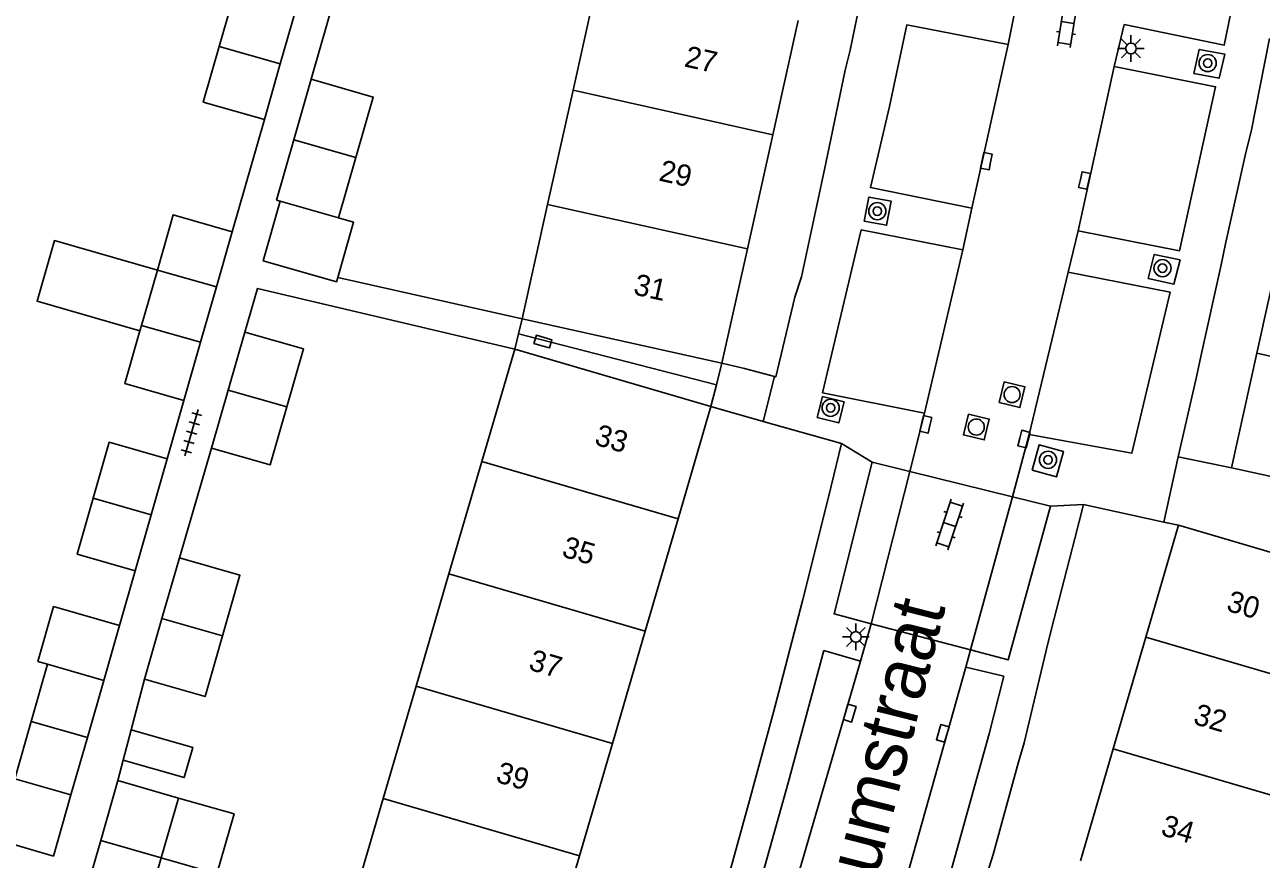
# Model space of a CAD drawing. Extents: x 128000 to 131008, y 398996 to 402500.
# Drawn here: x 128381.4 to 128439.2, y 400154.9 to 400193.9 of the extents above; entities that cross this region are included whole.
import ezdxf

# ---------------------------------------------------------------- set-up
doc = ezdxf.new("R2010")
doc.units = 0
for name, color, linetype in [('gg-afsc-erfafscheiding', 7, 'Continuous'), ('gg-afsc-muur', 7, 'Continuous'), ('gg-anno-huisnummerreeks BGT', 7, 'Continuous'), ('gg-anno-openbare ruimte label', 7, 'Continuous'), ('gg-bbg-gedigitaliseerde bijgebouw', 7, 'Continuous'), ('gg-bbg-hoofdgebouw', 7, 'Continuous'), ('gg-bbg-luifel en loopbrug', 7, 'Continuous'), ('gg-bbg-onder overbouw', 7, 'Continuous'), ('gg-bbg-pand overbouw', 7, 'Continuous'), ('gg-bbg-tussenscheiding', 7, 'Continuous'), ('gg-bbg-tussenscheiding niveau 01', 7, 'Continuous'), ('gg-knt-verharding', 7, 'Continuous'), ('gg-knt-verharding nz', 7, 'Continuous'), ('gt-grn-weggrens', 7, 'Continuous'), ('gt-symb-boom', 7, 'Continuous'), ('gt-symb-klinker verharding', 7, 'Continuous'), ('gt-symb-kolk', 7, 'Continuous'), ('gt-symb-lichtmast', 7, 'Continuous'), ('gt-symb-rioolschacht', 7, 'Continuous'), ('gt-symb-tegel verharding', 7, 'Continuous')]:
    doc.layers.add(name, color=color, linetype=linetype)

# ---------------------------------------------------------------- blocks, each defined once
blk = doc.blocks.new('gt0-KL1')
at = {"layer": 'gt-symb-klinker verharding'}
for p, q in [((-1.15, 0.3), (1.15, 0.3)), ((-1, -0.3), (-1, 0.3)), ((-0.5, 0.3), (-0.5, 0.45)), ((0, -0.3), (0, 0.3)), ((0.5, 0.3), (0.5, 0.45)), ((1, -0.3), (1, 0.3)), ((-1.15, -0.3), (1.15, -0.3)), ((-0.5, -0.45), (-0.5, -0.3)), ((0.5, -0.45), (0.5, -0.3))]:
    blk.add_line(p, q, dxfattribs=at)
blk = doc.blocks.new('gt0-KOLK')
at = {"layer": 'gt-symb-kolk'}
blk.add_lwpolyline([(0, 0), (0.375, 0), (0.375, 0.4), (-0.375, 0.4), (-0.375, 0), (0, 0)], dxfattribs=at)
blk = doc.blocks.new('gt0-LMAST')
at = {"layer": 'gt-symb-lichtmast'}
for p, q in [((-0.005, 0.246), (-0.005, 0.621)), ((-0.182, 0.173), (-0.447, 0.438)), ((0.172, 0.173), (0.437, 0.438)), ((-0.255, -0.004), (-0.63, -0.004)), ((-0.182, -0.181), (-0.447, -0.446)), ((-0.005, -0.254), (-0.005, -0.629)), ((0.437, -0.446), (0.172, -0.181)), ((0.245, -0.004), (0.62, -0.004))]:
    blk.add_line(p, q, dxfattribs=at)
blk.add_circle((-0.005, -0.004), 0.25, dxfattribs=at)
blk = doc.blocks.new('gt0-BOOM')
at = {"layer": 'gt-symb-boom'}
for radius in [0.4, 0.2]:
    blk.add_circle((0, 0), radius, dxfattribs=at)
blk = doc.blocks.new('gt0-RS')
at = {"layer": 'gt-symb-rioolschacht'}
blk.add_lwpolyline([(-0.5, -0.5), (0.5, -0.5), (0.5, 0.5), (-0.5, 0.5)], close=True, dxfattribs=at)
blk.add_circle((0, 0), 0.375, dxfattribs=at)
blk = doc.blocks.new('gt0-TEG1')
at = {"layer": 'gt-symb-tegel verharding'}
for p, q in [((-1.125, 0), (1.125, 0)), ((-0.9, -0.25), (-0.9, 0.25)), ((-0.45, -0.25), (-0.45, 0.25)), ((0, -0.25), (0, 0.25)), ((0.45, -0.25), (0.45, 0.25)), ((0.9, -0.25), (0.9, 0.25))]:
    blk.add_line(p, q, dxfattribs=at)

msp = doc.modelspace()

# ---------------------------------------------------------------- linework, layer by layer
at = {"layer": 'gg-afsc-erfafscheiding'}
for p, q in [((128396.191, 400196.288), (128394.765, 400191.308)), ((128392.572, 400189.427), (128391.069, 400184.182)), ((128404.625, 400180.118), (128396.004, 400182.037)), ((128388.81, 400176.292), (128388.029, 400173.568)), ((128388.597, 400168.941), (128390.1, 400174.067)), ((128386.531, 400168.337), (128385.798, 400165.776)), ((128386.348, 400160.901), (128386.975, 400163.275)), ((128385.721, 400158.527), (128385.974, 400159.487)), ((128383.532, 400157.864), (128382.709, 400154.992))]:
    msp.add_line(p, q, dxfattribs=at)
msp.add_lwpolyline([(128404.274, 400178.694), (128392.252, 400181.534), (128391.653, 400179.49)], dxfattribs=at)
at = {"layer": 'gg-afsc-muur'}
for p, q in [((128419.96, 400192.671), (128420.838, 400197.022)), ((128439.556, 400193.219), (128438.705, 400188.873)), ((128418.827, 400187.393), (128419.729, 400191.737)), ((128438.448, 400187.892), (128437.511, 400183.612)), ((128417.682, 400182.073), (128418.616, 400186.432)), ((128437.294, 400182.638), (128436.35, 400178.352)), ((128415.014, 400177.785), (128416.421, 400177.41)), ((128436.148, 400177.404), (128435.288, 400173.664)), ((128415.893, 400175.307), (128413.45, 400176.011)), ((128419.547, 400174.286), (128415.893, 400175.307)), ((128435.288, 400173.664), (128437.79, 400173.151)), ((128418.023, 400168.103), (128419.069, 400172.293)), ((128434.616, 400170.612), (128430.869, 400171.437)), ((128435.3, 400170.461), (128434.616, 400170.612)), ((128430.465, 400169.838), (128429.354, 400165.557)), ((128416.624, 400162.675), (128417.744, 400166.987)), ((128429.126, 400164.613), (128428.09, 400160.289)), ((128415.212, 400157.433), (128416.373, 400161.72)), ((128427.817, 400159.349), (128426.648, 400155.081)), ((128368.815, 400159.106), (128382.709, 400154.992)), ((128413.741, 400152.16), (128414.917, 400156.412))]:
    msp.add_line(p, q, dxfattribs=at)
msp.add_lwpolyline([(128416.421, 400177.41), (128416.477, 400177.395), (128417.367, 400181.119)], dxfattribs=at)
at = {"layer": 'gg-bbg-gedigitaliseerde bijgebouw'}
for p, q in [((128393.316, 400192.025), (128394.06, 400194.622)), ((128392.572, 400189.427), (128393.316, 400192.025)), ((128393.956, 400188.482), (128394.765, 400191.308)), ((128393.146, 400185.655), (128393.956, 400188.482)), ((128396.043, 400184.826), (128396.852, 400187.652)), ((128393.146, 400185.655), (128393.314, 400185.607)), ((128393.314, 400185.607), (128396.043, 400184.826)), ((128390.329, 400181.599), (128391.069, 400184.182)), ((128386.831, 400179.806), (128387.57, 400182.389)), ((128389.59, 400179.016), (128390.329, 400181.599)), ((128386.831, 400179.806), (128389.59, 400179.016)), ((128391.653, 400179.49), (128390.877, 400176.779)), ((128390.877, 400176.779), (128390.1, 400174.067)), ((128388.029, 400173.568), (128387.28, 400170.952)), ((128387.28, 400170.952), (128386.531, 400168.337)), ((128387.786, 400166.108), (128388.597, 400168.941)), ((128386.975, 400163.275), (128387.786, 400166.108)), ((128381.674, 400161.29), (128382.44, 400163.965)), ((128382.44, 400163.965), (128385.064, 400163.214)), ((128384.298, 400160.539), (128385.064, 400163.214)), ((128383.532, 400157.864), (128384.298, 400160.539)), ((128385.974, 400159.487), (128386.348, 400160.901)), ((128384.92, 400155.731), (128385.721, 400158.527)), ((128388.553, 400157.715), (128385.721, 400158.527)), ((128384.12, 400152.936), (128384.92, 400155.731))]:
    msp.add_line(p, q, dxfattribs=at)
for points in [[(128394.06, 400194.622), (128391.206, 400195.44), (128390.462, 400192.842)], [(128392.572, 400189.427), (128389.718, 400190.244), (128390.462, 400192.842)], [(128394.765, 400191.308), (128397.662, 400190.479), (128396.852, 400187.652)], [(128391.069, 400184.182), (128388.31, 400184.972), (128387.57, 400182.389)], [(128393.625, 400175.991), (128394.402, 400178.703), (128391.653, 400179.49)], [(128393.625, 400175.991), (128392.849, 400173.28), (128390.1, 400174.067)], [(128388.029, 400173.568), (128385.319, 400174.344), (128384.57, 400171.729)], [(128386.531, 400168.337), (128383.821, 400169.113), (128384.57, 400171.729)], [(128390.619, 400165.297), (128391.43, 400168.129), (128388.597, 400168.941)], [(128386.975, 400163.275), (128389.808, 400162.464), (128390.619, 400165.297)], [(128381.674, 400161.29), (128380.908, 400158.616), (128383.532, 400157.864)], [(128386.348, 400160.901), (128389.229, 400160.076), (128388.826, 400158.67), (128385.974, 400159.487)], [(128388.553, 400157.715), (128391.154, 400156.97), (128390.354, 400154.175), (128387.753, 400154.92)], [(128387.753, 400154.92), (128386.952, 400152.125), (128384.12, 400152.936)]]:
    msp.add_lwpolyline(points, dxfattribs=at)
at = {"layer": 'gg-bbg-hoofdgebouw'}
for p, q in [((128408.195, 400196.135), (128407.005, 400190.797)), ((128417.53, 400194.054), (128416.34, 400188.716)), ((128407.005, 400190.797), (128405.815, 400185.459)), ((128416.34, 400188.716), (128415.15, 400183.378)), ((128405.815, 400185.459), (128404.625, 400180.118)), ((128438.972, 400178.501), (128440.155, 400183.85)), ((128415.15, 400183.378), (128413.96, 400178.04)), ((128402.738, 400173.446), (128404.274, 400178.694)), ((128437.79, 400173.151), (128438.972, 400178.501)), ((128413.45, 400176.011), (128411.914, 400170.76)), ((128401.201, 400168.196), (128402.738, 400173.446)), ((128447.121, 400171.077), (128437.79, 400173.151)), ((128411.914, 400170.76), (128410.377, 400165.51)), ((128433.774, 400165.235), (128435.3, 400170.461)), ((128435.3, 400170.461), (128444.468, 400167.783)), ((128399.664, 400162.946), (128401.201, 400168.196)), ((128410.377, 400165.51), (128408.841, 400160.26)), ((128432.247, 400160.01), (128433.774, 400165.235)), ((128398.127, 400157.696), (128399.664, 400162.946)), ((128408.841, 400160.26), (128407.305, 400155.01)), ((128430.721, 400154.785), (128432.247, 400160.01)), ((128396.591, 400152.447), (128398.127, 400157.696)), ((128407.305, 400155.01), (128405.769, 400149.76))]:
    msp.add_line(p, q, dxfattribs=at)
at = {"layer": 'gg-bbg-luifel en loopbrug'}
for p, q in [((128386.831, 400179.806), (128386.757, 400179.549)), ((128389.59, 400179.016), (128388.81, 400176.292)), ((128385.798, 400165.776), (128385.064, 400163.214))]:
    msp.add_line(p, q, dxfattribs=at)
for points in [[(128396.004, 400182.037), (128395.949, 400181.846), (128392.518, 400182.829), (128393.314, 400185.607)], [(128396.043, 400184.826), (128396.745, 400184.625), (128396.004, 400182.037)], [(128387.57, 400182.389), (128382.756, 400183.769), (128381.943, 400180.929), (128386.757, 400179.549)], [(128386.757, 400179.549), (128386.051, 400177.083), (128388.81, 400176.292)], [(128385.798, 400165.776), (128382.716, 400166.659), (128381.982, 400164.096), (128382.44, 400163.965)]]:
    msp.add_lwpolyline(points, dxfattribs=at)
at = {"layer": 'gg-bbg-onder overbouw'}
for p, q in [((128404.625, 400180.118), (128413.96, 400178.04)), ((128413.45, 400176.011), (128404.274, 400178.694))]:
    msp.add_line(p, q, dxfattribs=at)
at = {"layer": 'gg-bbg-pand overbouw'}
for p, q in [((128404.45, 400179.406), (128404.625, 400180.118)), ((128404.274, 400178.694), (128404.45, 400179.406)), ((128413.705, 400177.026), (128413.96, 400178.04)), ((128413.45, 400176.011), (128413.705, 400177.026))]:
    msp.add_line(p, q, dxfattribs=at)
at = {"layer": 'gg-bbg-tussenscheiding'}
for p, q in [((128393.316, 400192.025), (128390.462, 400192.842)), ((128416.34, 400188.716), (128407.005, 400190.797)), ((128393.956, 400188.482), (128396.852, 400187.652)), ((128415.15, 400183.378), (128405.815, 400185.459)), ((128390.329, 400181.599), (128387.57, 400182.389)), ((128438.972, 400178.501), (128448.31, 400176.425)), ((128390.877, 400176.779), (128393.625, 400175.991)), ((128411.914, 400170.76), (128402.738, 400173.446)), ((128387.28, 400170.952), (128384.57, 400171.729)), ((128410.377, 400165.51), (128401.201, 400168.196)), ((128387.786, 400166.108), (128390.619, 400165.297)), ((128433.774, 400165.235), (128442.944, 400162.557)), ((128408.841, 400160.26), (128399.664, 400162.946)), ((128384.298, 400160.539), (128381.674, 400161.29)), ((128432.247, 400160.01), (128441.421, 400157.331)), ((128387.753, 400154.92), (128388.553, 400157.715)), ((128407.305, 400155.01), (128398.127, 400157.696)), ((128384.92, 400155.731), (128387.753, 400154.92))]:
    msp.add_line(p, q, dxfattribs=at)
at = {"layer": 'gg-bbg-tussenscheiding niveau 01'}
msp.add_line((128404.45, 400179.406), (128413.705, 400177.026), dxfattribs=at)
at = {"layer": 'gg-knt-verharding'}
for p, q in [((128427.337, 400192.931), (128427.736, 400194.882)), ((128432.762, 400193.863), (128432.293, 400191.902)), ((128419.729, 400191.737), (128419.96, 400192.671)), ((128438.705, 400188.873), (128438.448, 400187.892)), ((128418.616, 400186.432), (128418.827, 400187.393)), ((128425.219, 400183.33), (128425.651, 400185.283)), ((128430.61, 400184.226), (128430.15, 400182.298)), ((128437.511, 400183.612), (128437.294, 400182.638)), ((128417.367, 400181.119), (128417.682, 400182.073)), ((128415.014, 400177.785), (128413.96, 400178.04)), ((128436.35, 400178.352), (128436.148, 400177.404)), ((128415.893, 400175.307), (128416.421, 400177.41)), ((128423.43, 400175.709), (128422.741, 400172.977)), ((128427.553, 400171.793), (128428.319, 400174.702)), ((128419.069, 400172.293), (128419.547, 400174.286)), ((128422.741, 400172.977), (128420.946, 400165.86)), ((128427.553, 400171.793), (128422.741, 400172.977)), ((128425.587, 400164.634), (128427.553, 400171.793)), ((128430.869, 400171.437), (128430.465, 400169.838)), ((128417.744, 400166.987), (128418.023, 400168.103)), ((128420.946, 400165.86), (128420.444, 400164.118)), ((128420.946, 400165.86), (128425.587, 400164.634)), ((128429.354, 400165.557), (128429.126, 400164.613)), ((128425.367, 400163.836), (128425.587, 400164.634)), ((128416.373, 400161.72), (128416.624, 400162.675)), ((128428.09, 400160.289), (128427.817, 400159.349)), ((128414.917, 400156.412), (128415.212, 400157.433)), ((128426.648, 400155.081), (128426.343, 400154.145))]:
    msp.add_line(p, q, dxfattribs=at)
for points in [[(128434.325, 400201.528), (128439.009, 400200.549), (128437.448, 400192.898), (128432.762, 400193.863)], [(128425.651, 400185.283), (128420.902, 400186.249), (128421.794, 400190.04), (128422.603, 400193.85), (128427.337, 400192.931)], [(128436.019, 400191.574), (128436.279, 400192.706), (128437.465, 400192.485), (128437.205, 400191.353), (128436.019, 400191.574)], [(128432.293, 400191.902), (128437.039, 400190.96), (128435.36, 400183.295), (128430.61, 400184.226)], [(128420.613, 400184.669), (128421.656, 400184.483), (128421.873, 400185.618), (128420.83, 400185.804), (128420.613, 400184.669)], [(128425.219, 400183.33), (128420.473, 400184.268), (128418.669, 400176.658), (128423.43, 400175.709)], [(128433.887, 400181.989), (128434.172, 400183.125), (128435.381, 400182.869), (128435.095, 400181.733), (128433.887, 400181.989)], [(128430.15, 400182.298), (128434.923, 400181.355), (128433.126, 400173.834), (128428.319, 400174.702)], [(128418.411, 400175.499), (128419.424, 400175.248), (128419.681, 400176.228), (128418.668, 400176.479), (128418.411, 400175.499)], [(128428.47, 400173.036), (128429.604, 400172.726), (128429.924, 400173.918), (128428.789, 400174.228), (128428.47, 400173.036)], [(128420.444, 400164.118), (128418.729, 400164.609), (128417.066, 400158.428), (128414.621, 400149.742), (128412.065, 400141.09), (128408.936, 400131.172), (128410.671, 400130.631)], [(128425.367, 400163.836), (128427.134, 400163.409), (128426.459, 400160.712), (128422.122, 400145.146), (128420.764, 400140.773), (128419.02, 400141.305)]]:
    msp.add_lwpolyline(points, dxfattribs=at)
at = {"layer": 'gg-knt-verharding nz'}
for p, q in [((128427.337, 400192.931), (128425.651, 400185.283)), ((128432.293, 400191.902), (128430.61, 400184.226)), ((128425.219, 400183.33), (128423.43, 400175.709)), ((128430.15, 400182.298), (128428.319, 400174.702)), ((128420.993, 400173.408), (128422.741, 400172.977)), ((128429.32, 400171.358), (128427.553, 400171.793)), ((128420.444, 400164.118), (128410.671, 400130.631)), ((128425.367, 400163.836), (128419.02, 400141.305))]:
    msp.add_line(p, q, dxfattribs=at)
for points in [[(128420.946, 400165.86), (128419.205, 400166.32), (128420.993, 400173.408)], [(128425.587, 400164.634), (128427.346, 400164.169), (128429.32, 400171.358)]]:
    msp.add_lwpolyline(points, dxfattribs=at)
at = {"layer": 'gt-grn-weggrens'}
for p, q in [((128419.547, 400174.286), (128420.993, 400173.408)), ((128434.616, 400170.612), (128435.288, 400173.664)), ((128429.32, 400171.358), (128430.869, 400171.437))]:
    msp.add_line(p, q, dxfattribs=at)

# ---------------------------------------------------------------- block references
at = {"layer": 'gt-symb-boom'}
for p in [(128436.672, 400192.064), (128421.227, 400185.144), (128434.558, 400182.481), (128419.045, 400175.954), (128429.208, 400173.521)]:
    msp.add_blockref('gt0-BOOM', p, dxfattribs=at)
at = {"layer": 'gt-symb-klinker verharding'}
for p, rotation in [((128430.122, 400193.968), 81.1405706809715), ((128424.603, 400170.496), 71.69193184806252)]:
    msp.add_blockref('gt0-KL1', p, dxfattribs=dict(at, rotation=rotation))
at = {"layer": 'gt-symb-kolk'}
for p, rotation in [((128426.525, 400187.44), 78.28547478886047), ((128430.718, 400186.62), -102.47907180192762), ((128405.536, 400178.856), -16.315193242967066), ((128423.685, 400175.13), 76.40843956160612), ((128427.885, 400174.54), -104.2447424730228), ((128420.129, 400161.626), 73.68480675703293), ((128424.48, 400160.684), 73.68480675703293)]:
    msp.add_blockref('gt0-KOLK', p, dxfattribs=dict(at, rotation=rotation))
at = {"layer": 'gt-symb-lichtmast'}
for p in [(128433.088, 400192.75), (128420.227, 400165.247)]:
    msp.add_blockref('gt0-LMAST', p, dxfattribs=at)
at = {"layer": 'gt-symb-rioolschacht', "rotation": -103.59156043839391}
for p in [(128427.527, 400176.57), (128425.854, 400175.054)]:
    msp.add_blockref('gt0-RS', p, dxfattribs=at)
at = {"layer": 'gt-symb-tegel verharding', "rotation": 73.97589034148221}
msp.add_blockref('gt0-TEG1', (128389.167, 400174.79), dxfattribs=at)

# ---------------------------------------------------------------- texts
at = {"layer": 'gg-anno-huisnummerreeks BGT'}
for s, rotation, p in [('27', 347.4, (128412.159, 400191.914)), ('29', 347.4, (128410.97, 400186.581)), ('31', 347.4, (128409.784, 400181.26)), ('33', 343.7, (128407.957, 400174.246)), ('35', 343.7, (128406.426, 400169.015)), ('30', 343.7, (128437.496, 400166.482)), ('37', 343.7, (128404.878, 400163.725)), ('32', 343.7, (128435.95, 400161.19)), ('39', 343.7, (128403.343, 400158.479)), ('34', 343.7, (128434.432, 400155.997))]:
    msp.add_text(s, height=1, rotation=rotation, dxfattribs=at).set_placement(p)
at = {"layer": 'gg-anno-openbare ruimte label'}
msp.add_text('Leersumstraat', height=2.5, rotation=75.8, dxfattribs=at).set_placement((128419.178, 400145.93))

doc.saveas('drawing.dxf')
